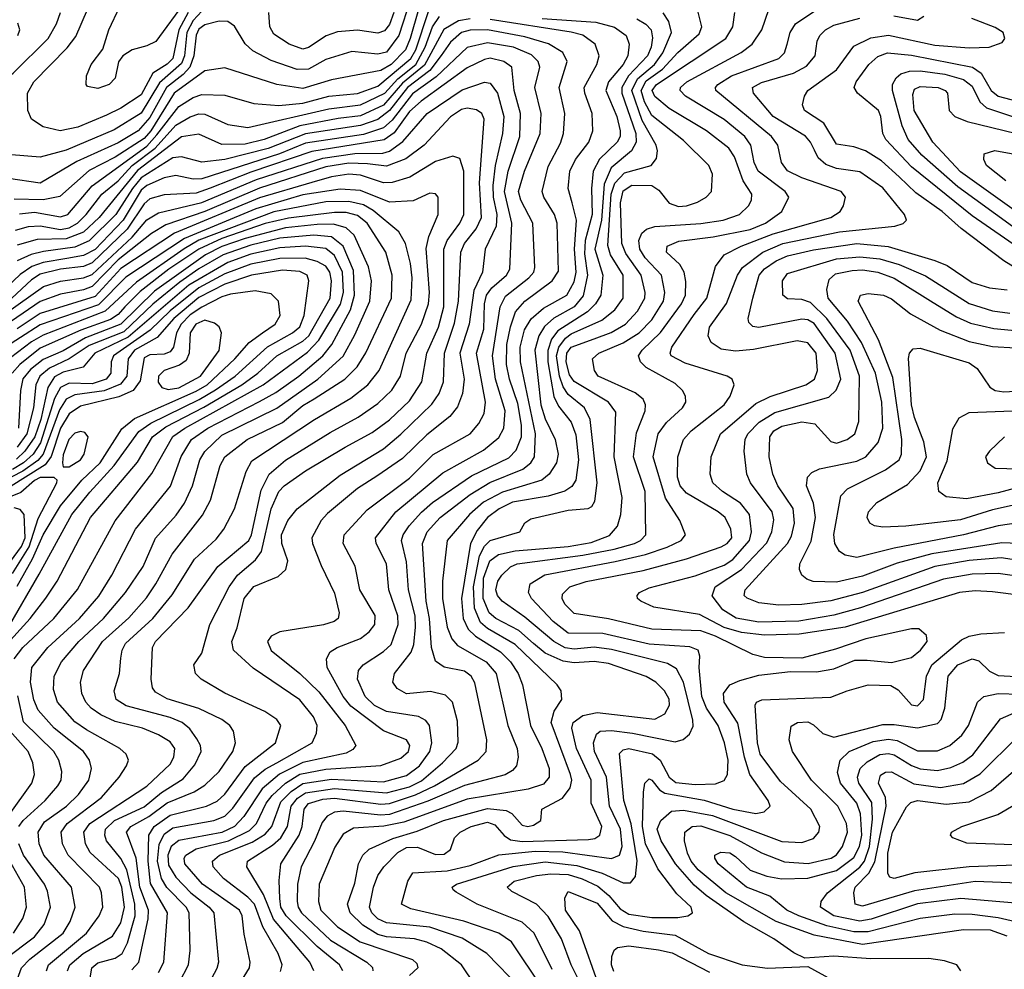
# Model space of a CAD drawing. Extents: x 997028 to 1115134, y 536408 to 618974.
# Tile 283 of 473: x 1021294 to 1024706, y 588470 to 591760. Entities that reach past the tile are written whole.
import ezdxf

# ---------------------------------------------------------------- set-up
doc = ezdxf.new("R2010")
doc.units = 0

msp = doc.modelspace()

# ---------------------------------------------------------------- linework, layer by layer
at = {"layer": '0CON10XD'}
for points in [[(1022648.8, 591831.2), (1022607.7, 591705), (1022565, 591647.2), (1022535, 591640), (1022445, 591650), (1022355, 591621.5), (1022295, 591588.3), (1022255, 591587.3), (1022165, 591618), (1022101.4, 591651.4), (1022075, 591676), (1022037.8, 591737.8), (1022015, 591753.6), (1021985, 591754.8), (1021935, 591741.7), (1021915, 591726.5), (1021905, 591706.4), (1021897.5, 591635), (1021883.2, 591595), (1021860.4, 591569.6), (1021803, 591525), (1021745, 591420.8), (1021705, 591374.4), (1021635, 591333.3), (1021491.8, 591268.2), (1021365, 591193.6), (1021255, 591209.6)], [(1021871.4, 591828.6), (1021765.2, 591684.8), (1021735, 591669), (1021684.2, 591655), (1021651.4, 591635), (1021636.6, 591613.4), (1021625, 591557.5), (1021603.8, 591535), (1021565, 591521.5), (1021528.8, 591528.8), (1021524, 591535), (1021525.8, 591565), (1021541.9, 591605), (1021582.5, 591657.5), (1021603.3, 591725), (1021641.1, 591805)], [(1021925, 591789), (1021895, 591756.8), (1021873.7, 591715), (1021864.8, 591635.2), (1021855, 591608.3), (1021778.8, 591541.2), (1021715, 591435.7), (1021621.9, 591378.1), (1021455, 591308.2), (1021365, 591283.2), (1021265, 591291.6), (1021175, 591286.5), (1021124.7, 591294.7), (1021088.6, 591315), (1021070.6, 591335), (1021060, 591385), (1021065.6, 591415), (1021082.2, 591435), (1021156.2, 591483.8), (1021271.1, 591575), (1021392.4, 591695), (1021421.6, 591745), (1021435.3, 591785)], [(1022675.5, 591795), (1022647.7, 591695), (1022630.5, 591655), (1022581, 591605), (1022545, 591583.6), (1022375, 591551.9), (1022275, 591521), (1022184.9, 591534.9), (1022005, 591592.5), (1021935, 591582.5), (1021829.2, 591505), (1021748, 591375), (1021725, 591348.2), (1021625, 591283.8), (1021535, 591236.9), (1021433.2, 591146.8), (1021375, 591135.3), (1021275, 591138.4)], [(1021279.9, 591030.1), (1021325, 591042.8), (1021365, 591046.1), (1021435, 591033.1), (1021465, 591039.3), (1021493.8, 591055), (1021524.6, 591085), (1021578.2, 591155), (1021635, 591201.2), (1021683.4, 591255), (1021763.8, 591315), (1021835, 591394.9), (1021885, 591423), (1021915, 591434.1), (1021935, 591433), (1022015, 591397), (1022085, 591386), (1022365, 591451.4), (1022475, 591464.9), (1022559.8, 591505), (1022604.8, 591555.2), (1022667, 591605), (1022698.9, 591665), (1022725, 591735.6), (1022748.7, 591771.3)], [(1021293, 591087), (1021345, 591092.5), (1021435, 591076.5), (1021461.2, 591085), (1021545, 591184.2), (1021735, 591322.1), (1021769.4, 591360.6), (1021845, 591459.1), (1021895, 591490.2), (1021925, 591501), (1022005, 591498.1), (1022105, 591469.5), (1022192.3, 591462.3), (1022275, 591470.8), (1022365.3, 591494.7), (1022465, 591504), (1022535, 591529.5), (1022649.7, 591625), (1022666.3, 591655), (1022711.2, 591788.8)], [(1021877.3, 591785), (1021845.4, 591725), (1021824.4, 591625.6), (1021805, 591605.7), (1021754.9, 591575.1), (1021715, 591499.1), (1021645, 591453), (1021595, 591428.5), (1021495, 591387.8), (1021434.4, 591374.4), (1021375, 591388.6), (1021334.8, 591414.8), (1021321.6, 591445), (1021320.8, 591505), (1021343.1, 591545), (1021458, 591662), (1021488.2, 591701.8), (1021528.9, 591795)], [(1022590.9, 591785), (1022575, 591743.7), (1022558.6, 591721.4), (1022535, 591713.2), (1022465, 591723.4), (1022395, 591718.3), (1022356.3, 591703.7), (1022295, 591663.6), (1022275, 591657.7), (1022227.3, 591675), (1022175, 591710), (1022161.2, 591735), (1022157.9, 591785)], [(1022872.2, 588415), (1022824.6, 588485), (1022755, 588540.2), (1022705, 588563.4), (1022661.9, 588575), (1022565, 588582), (1022535, 588590.8), (1022482.6, 588622.6), (1022439.8, 588665), (1022430, 588695), (1022455, 588768), (1022468.6, 588835), (1022483.4, 588865), (1022505.6, 588885.6), (1022587.3, 588922.7), (1022671.9, 588948.1), (1022762.7, 588985), (1022915, 589026.7), (1022980, 589020), (1022999.1, 589009.1), (1023035, 588968.8), (1023055, 588964.8), (1023075, 588969.1), (1023100, 588985), (1023104, 589025), (1023175, 589063.2), (1023201.7, 589098.3), (1023207, 589125), (1023202.8, 589145), (1023136.3, 589325), (1023146.2, 589363.8), (1023172.7, 589405), (1023170.6, 589435), (1023157.1, 589455), (1023010.7, 589595), (1022915, 589650.8), (1022891.3, 589671.3), (1022870.5, 589720.5), (1022866.5, 589795), (1022887.7, 589902.3), (1022905, 589936), (1022925, 589956), (1023026.7, 589985), (1023045, 590016.7), (1023065, 590030), (1023195, 590060), (1023263.8, 590066.2), (1023276.5, 590073.5), (1023287.7, 590092.3), (1023295.2, 590155), (1023270.6, 590375), (1023250.9, 590415), (1023195, 590461.6), (1023177.3, 590487.3), (1023164.4, 590525), (1023154.8, 590595), (1023162.4, 590625), (1023185, 590657), (1023205, 590671.4), (1023311, 590719), (1023356.6, 590755), (1023385.6, 590795), (1023385.8, 590875), (1023341, 590945), (1023332.5, 590977.5), (1023343.8, 591155), (1023356.6, 591193.4), (1023390.3, 591229.7), (1023482.9, 591255), (1023500.9, 591279.1), (1023504.1, 591305), (1023499.3, 591325), (1023451.1, 591411.1), (1023415.9, 591515), (1023434.5, 591555), (1023494, 591605), (1023522.9, 591645), (1023552.7, 591715), (1023543.2, 591753.2), (1023523.5, 591783.5)], [(1023029.8, 588405), (1022913.3, 588525), (1022827.2, 588577.2), (1022715.8, 588615.8), (1022565, 588630.4), (1022535, 588644.9), (1022514.8, 588665), (1022506.4, 588685), (1022519.9, 588755), (1022535.4, 588794.6), (1022555.7, 588825), (1022604.4, 588875), (1022635, 588892.1), (1022672.8, 588892.8), (1022735, 588867.9), (1022765, 588868.8), (1022786.4, 588885), (1022800.9, 588925), (1022820.4, 588945), (1022858.5, 588965), (1022915, 588980.1), (1022940.6, 588970.6), (1022973.5, 588933.5), (1022995, 588918.8), (1023035, 588912.5), (1023265, 588919.2), (1023286.8, 588923.2), (1023304.7, 588935), (1023311.7, 588965), (1023274.8, 589045), (1023274.8, 589125), (1023223.8, 589235), (1023208, 589305), (1023211.9, 589325), (1023245, 589348.9), (1023295, 589360.1), (1023495, 589336.6), (1023530, 589355), (1023545.8, 589385), (1023545, 589405.8), (1023528.7, 589435), (1023498.2, 589465), (1023465, 589484.3), (1023335, 589528.8), (1023285, 589535.7), (1023215, 589531.5), (1023177.5, 589537.5), (1023115, 589564.9), (1023075, 589599), (1023023.4, 589643.4), (1022944.3, 589685), (1022921.1, 589705), (1022899.8, 589755), (1022901.6, 589825), (1022922.7, 589885), (1022953.5, 589906.5), (1023010.6, 589919.4), (1023195, 589934.4), (1023275, 589949.1), (1023337.6, 589972.4), (1023365.2, 590004.8), (1023377.5, 590045), (1023382.2, 590105), (1023353.7, 590245), (1023360.3, 590400.3), (1023334.1, 590435), (1023215, 590506.3), (1023199.5, 590529.5), (1023188.2, 590575), (1023189.7, 590605), (1023204.8, 590625.2), (1023284.5, 590654.5), (1023343.7, 590676.3), (1023392.9, 590705), (1023435, 590749.5), (1023460.2, 590795), (1023461.2, 590815), (1023447.9, 590875), (1023395, 590949.3), (1023380.8, 590985), (1023376.2, 591125), (1023385, 591167.1), (1023415, 591187), (1023485, 591185.4), (1023509.5, 591169.5), (1023545, 591124.2), (1023577.2, 591112.8), (1023605, 591114.8), (1023642.5, 591127.5), (1023672.7, 591145), (1023691.5, 591165), (1023695.4, 591225), (1023682.3, 591255), (1023595, 591340.8), (1023485, 591427.6), (1023458.9, 591475), (1023447.3, 591515), (1023465, 591547.9), (1023521.6, 591588.4), (1023575, 591646.2), (1023649.2, 591710.8), (1023658.2, 591735), (1023642.5, 591795)], [(1023105.6, 588405), (1022998.4, 588565), (1022955, 588595.6), (1022833.5, 588636.5), (1022649.3, 588679.3), (1022617.5, 588695), (1022639.1, 588775), (1022656.3, 588803.7), (1022775, 588811.4), (1022855, 588829.7), (1022953.9, 588866.1), (1023080.9, 588879.1), (1023176.7, 588876.7), (1023345, 588854), (1023372.5, 588865), (1023381.6, 588895), (1023375.8, 588955), (1023337.6, 589035), (1023327.8, 589135), (1023286.2, 589225), (1023282.5, 589255), (1023293.3, 589285), (1023306.2, 589295), (1023345, 589297.7), (1023418.1, 589288.1), (1023565, 589257.7), (1023593.8, 589266.2), (1023615.2, 589284.8), (1023627.8, 589312.2), (1023626.5, 589333.5), (1023594.7, 589464.7), (1023570.3, 589510.3), (1023539, 589529), (1023345, 589577.9), (1023285, 589585.9), (1023215, 589578.7), (1023184.1, 589584.1), (1023145, 589605.5), (1023045, 589690), (1022965.8, 589745), (1022949.5, 589765), (1022944.4, 589785), (1022951.1, 589815), (1022965, 589835.9), (1022995, 589863.9), (1023018.2, 589875), (1023245, 589904.5), (1023354.7, 589925.3), (1023424.7, 589945), (1023445.3, 589955), (1023464.1, 589975), (1023461.3, 590125), (1023420.6, 590245), (1023432, 590328), (1023461.8, 590405), (1023462.5, 590425), (1023454.1, 590445), (1023427.2, 590467.2), (1023299.1, 590525), (1023286.2, 590545), (1023279.6, 590585), (1023300.9, 590605), (1023385, 590640.1), (1023440.4, 590675), (1023485, 590720), (1023524.8, 590785), (1023530.3, 590815), (1023517.9, 590875), (1023461.6, 590935), (1023442.6, 590965), (1023439.5, 590995), (1023450.3, 591019.7), (1023466.3, 591033.7), (1023495, 591043.3), (1023655, 591054), (1023731.4, 591065), (1023788.2, 591085), (1023819.2, 591115), (1023829.6, 591135), (1023831.6, 591155), (1023801.7, 591201.7), (1023771, 591285), (1023751.2, 591315), (1023674.1, 591375), (1023545, 591452.1), (1023495, 591493.2), (1023485.8, 591515), (1023501.1, 591535), (1023741.1, 591695), (1023765.8, 591735), (1023772.9, 591785)], [(1023138.9, 588468.9), (1023077, 588595), (1023035, 588633.5), (1022878.9, 588695), (1022807, 588737), (1022795.7, 588745), (1022793.1, 588755), (1022808.1, 588765), (1023003.6, 588826.4), (1023115, 588842.7), (1023225, 588829.9), (1023312.6, 588802.6), (1023385, 588769), (1023410.7, 588769.3), (1023428.3, 588791.7), (1023433.8, 588846.2), (1023413.5, 588973.5), (1023388.1, 589055), (1023373, 589217), (1023385, 589230.3), (1023405, 589234.8), (1023486.5, 589216.5), (1023513.5, 589195), (1023545.2, 589135), (1023567.6, 589117.6), (1023635, 589109.9), (1023705, 589112.3), (1023735.7, 589124.3), (1023747.1, 589145), (1023749.3, 589195), (1023736.2, 589255), (1023714.3, 589315), (1023673.9, 589375), (1023658.2, 589415), (1023649, 589515), (1023651.5, 589555), (1023645.6, 589575), (1023616.8, 589586.8), (1023475, 589596.7), (1023315, 589632.9), (1023195, 589634.9), (1023143.2, 589675), (1023067.9, 589755), (1023057.1, 589775), (1023063.2, 589805), (1023113.8, 589836.2), (1023357.1, 589882.9), (1023462.9, 589907.1), (1023537.6, 589932.4), (1023586.2, 589955), (1023600.9, 589975), (1023581.5, 590025), (1023532.3, 590102.3), (1023489, 590245), (1023506.6, 590325), (1023535.4, 590364.6), (1023591.5, 590415), (1023602.1, 590435), (1023601.8, 590455), (1023590.5, 590475), (1023565, 590499.2), (1023465.2, 590555.2), (1023445.9, 590575), (1023438.6, 590595), (1023451.4, 590615), (1023514.2, 590675.8), (1023587.4, 590775), (1023601.7, 590805), (1023602.8, 590852.8), (1023596.7, 590885), (1023581.2, 590911.2), (1023536, 590955), (1023537.9, 590975), (1023577.7, 590992.3), (1023697.4, 591007.4), (1023825, 591033.2), (1023878.2, 591055), (1023935.4, 591095), (1023959.6, 591145), (1023946.9, 591165), (1023852.8, 591235), (1023839.6, 591265), (1023827.7, 591325), (1023807.1, 591355), (1023735, 591413.6), (1023601.6, 591495), (1023582.5, 591515), (1023584.1, 591525), (1023605.9, 591545), (1023793.8, 591646.2), (1023832.9, 591675), (1023865.8, 591725), (1023889.7, 591795)], [(1023245.9, 588405), (1023205.2, 588485), (1023171.7, 588575), (1023125, 588652.4), (1023085, 588695.3), (1022999.2, 588739.2), (1022983.6, 588755), (1023007.5, 588775), (1023085, 588794.9), (1023135, 588800.9), (1023195, 588798.6), (1023243.8, 588783.8), (1023297.6, 588757.6), (1023336.1, 588726.1), (1023375, 588679.8), (1023405, 588661.2), (1023485, 588649.6), (1023575, 588649.4), (1023610, 588655), (1023625.6, 588665), (1023620.8, 588685), (1023571.9, 588731.9), (1023505, 588818.1), (1023463.1, 588905), (1023451.9, 588965), (1023456.1, 589083.9), (1023460.5, 589115), (1023475, 589129.6), (1023485, 589125.3), (1023511.1, 589091.1), (1023530.3, 589080.3), (1023665.7, 589055.7), (1023765, 589024.9), (1023845, 589009.5), (1023874.4, 589015.6), (1023895.3, 589034.7), (1023888.4, 589055), (1023824.9, 589144.9), (1023805.6, 589205), (1023782.9, 589322.9), (1023735.2, 589395), (1023733.3, 589425), (1023754.8, 589455.2), (1023789.1, 589470.9), (1023855, 589488.7), (1023965, 589501.5), (1024055, 589500.4), (1024115, 589510.5), (1024188.6, 589541.4), (1024231.3, 589541.3), (1024315, 589532.7), (1024385, 589550.3), (1024415.8, 589575), (1024438.9, 589605), (1024436.7, 589626.7), (1024409.6, 589649.6), (1024385, 589649.3), (1024225.8, 589615), (1024121.5, 589578.5), (1024005, 589547.8), (1023875, 589550.4), (1023835, 589560.8), (1023705, 589624.4), (1023655, 589642.3), (1023485, 589648.3), (1023335, 589684.2), (1023215, 589702.2), (1023183.2, 589735), (1023174.2, 589755), (1023175, 589769.2), (1023200.9, 589795), (1023256.7, 589813.3), (1023455, 589851.7), (1023605, 589891.8), (1023725, 589933.1), (1023746.3, 589945), (1023761.7, 589965), (1023758.1, 589995), (1023738.7, 590035), (1023715.1, 590055.1), (1023605, 590119.8), (1023583.4, 590145), (1023573.2, 590175), (1023574.3, 590245), (1023595, 590305.5), (1023620.7, 590335), (1023735.9, 590425), (1023756, 590455), (1023769.5, 590495), (1023763.1, 590515), (1023745.7, 590525), (1023599.9, 590569.9), (1023552.2, 590595), (1023548.1, 590605), (1023554.3, 590625), (1023631.6, 590738.4), (1023674.8, 590795), (1023705.6, 590904.4), (1023735.5, 590945), (1023794.6, 590975), (1023905, 591017.7), (1024105.5, 591075), (1024137.3, 591095), (1024148.8, 591115), (1024155.4, 591145), (1024140.4, 591165), (1024005, 591211.5), (1023955, 591236.5), (1023934.1, 591265), (1023921.1, 591325), (1023898.9, 591355), (1023706.6, 591515), (1023705.9, 591525), (1023714, 591535), (1023761.3, 591565), (1023924.6, 591625), (1023944.7, 591645), (1023953.8, 591675), (1023964.3, 591715), (1023983.1, 591745), (1024057.1, 591795)], [(1024322.9, 591772.9), (1024405, 591758.4), (1024427.9, 591772.1)], [(1022855, 591762.8), (1022815, 591756), (1022764.2, 591725.8), (1022697.3, 591602.7), (1022620.4, 591539.6), (1022555, 591464.2), (1022475, 591426.7), (1022397.8, 591417.8), (1022265, 591391.6), (1022140.9, 591345), (1022075, 591328.7), (1021995, 591328), (1021915, 591363.7), (1021855, 591353.6), (1021702.3, 591237.7), (1021569.2, 591075), (1021515, 591024.2), (1021455, 591000.1), (1021355, 590998), (1021285, 590978.6)], [(1021287.8, 591705), (1021293.9, 591725), (1021287.5, 591747.5)], [(1023105, 591763.5), (1023291.1, 591751.1), (1023355, 591733.5), (1023395.8, 591705), (1023406.6, 591675), (1023401.3, 591635), (1023384.8, 591605), (1023334.8, 591545), (1023324.8, 591515), (1023363.5, 591425), (1023375.5, 591375), (1023374.4, 591355), (1023364.3, 591335), (1023303.7, 591276.3), (1023281.5, 591235), (1023275.4, 591174.6), (1023277.4, 591085), (1023254.2, 590995), (1023251.7, 590948.3), (1023262.2, 590875), (1023246.9, 590803.1), (1023215, 590765.4), (1023144.6, 590725.4), (1023112.6, 590697.4), (1023092.9, 590665), (1023079.5, 590615), (1023100.4, 590425), (1023115, 590376.6), (1023149.6, 590305), (1023160, 590255), (1023154.8, 590225), (1023128.8, 590185), (1023103.8, 590165), (1022967.3, 590122.7), (1022901.2, 590088.8), (1022852.6, 590045), (1022775.3, 589955), (1022759.4, 589815), (1022758.8, 589755), (1022775.2, 589655), (1022791.6, 589615), (1022811.5, 589591.5), (1022911.1, 589535), (1022944.8, 589495), (1022986, 589315), (1023018.2, 589235), (1023021.4, 589205), (1023015.4, 589175), (1023001.6, 589158.4), (1022975.9, 589144.1), (1022835, 589107.2), (1022708.1, 589051.9), (1022575, 589006.6), (1022543.9, 589003.9), (1022415, 589017.6), (1022385, 589014.8), (1022359.1, 589000.9), (1022342.1, 588977.9), (1022316.2, 588913.8), (1022269.6, 588825), (1022256.8, 588765), (1022255.5, 588705), (1022258.6, 588685), (1022270.3, 588665), (1022370.7, 588570.7), (1022497.3, 588495), (1022516.3, 588476.3), (1022518.2, 588465)], [(1023432.9, 591762.9), (1023464.4, 591744.4), (1023481.9, 591725), (1023487.4, 591697.4), (1023482.7, 591665), (1023469.6, 591635), (1023403.5, 591565), (1023380.3, 591525), (1023381.1, 591505), (1023428.8, 591365), (1023430.7, 591335), (1023414.7, 591305.3), (1023343.2, 591246.8), (1023319.9, 591190.1), (1023310.4, 591065), (1023286.8, 590965), (1023314.8, 590875), (1023307.8, 590805), (1023289.5, 590775), (1023262.2, 590747.8), (1023158.6, 590681.4), (1023137.4, 590652.6), (1023123.8, 590613.8), (1023124, 590575), (1023144.7, 590454.7), (1023161.1, 590421.1), (1023205, 590365.3), (1023221, 590321), (1023230.5, 590235), (1023221, 590165), (1023207.3, 590142.7), (1023183.1, 590126.9), (1023125, 590109.3), (1023002.2, 590087.8), (1022955.7, 590065), (1022915, 590034.8), (1022879.9, 589990.1), (1022855.7, 589945), (1022824.6, 589755), (1022830.6, 589685), (1022848.7, 589648.7), (1022874.1, 589624.1), (1022960.1, 589570.1), (1022994.4, 589535), (1023021.5, 589495), (1023037, 589455), (1023063.7, 589315), (1023103, 589235), (1023128.9, 589165), (1023128.9, 589135), (1023108.7, 589111.3), (1023056.3, 589093.7), (1022845, 589059.5), (1022625, 588979.1), (1022556.3, 588966.3), (1022451.1, 588958.9), (1022415, 588938), (1022386.6, 588893.4), (1022332.3, 588765), (1022329.1, 588705), (1022338.1, 588675), (1022395, 588617.1), (1022473.7, 588565), (1022655, 588504), (1022669.9, 588489.9), (1022673.6, 588475), (1022645, 588448.8)], [(1023208.9, 591125), (1023195.2, 591175), (1023200.8, 591235), (1023219.6, 591275), (1023266.8, 591335), (1023279.8, 591375), (1023277.4, 591435), (1023252, 591505), (1023250.2, 591525), (1023293.8, 591605), (1023302.2, 591635), (1023288.5, 591675), (1023245.7, 591705.7), (1023205, 591716.9), (1022925, 591760.4)], [(1024875, 589750.6), (1024665, 589777.2), (1024605, 589780.7), (1024550.8, 589775), (1024154.5, 589655.5), (1023995, 589630.9), (1023875, 589627.5), (1023795, 589636.8), (1023735, 589654.5), (1023649.6, 589699.6), (1023492, 589725), (1023446.9, 589745), (1023435.6, 589755), (1023434.3, 589765), (1023441.4, 589775), (1023475, 589791.9), (1023635, 589832.8), (1023735, 589870.4), (1023765, 589889.5), (1023822.7, 589955), (1023830.5, 589985), (1023822.8, 590045), (1023791.8, 590085), (1023730, 590125), (1023696, 590155), (1023686.7, 590185), (1023690.3, 590245), (1023723.2, 590325), (1023845, 590429.6), (1023895, 590454.8), (1024018.2, 590495), (1024047.9, 590515), (1024058.7, 590545), (1024054, 590605), (1024025, 590640.2), (1023987.8, 590647.8), (1023837, 590617), (1023775, 590611.4), (1023725, 590618.4), (1023690.9, 590640.9), (1023680.4, 590665), (1023684.3, 590695), (1023743.2, 590776.8), (1023781.3, 590875), (1023799.1, 590900.9), (1023869, 590955), (1023938.5, 590985), (1024135, 591024.9), (1024326.7, 591045), (1024356.1, 591053.9), (1024366.9, 591065), (1024360.9, 591085), (1024285, 591177.1), (1024205, 591233.2), (1024125, 591244.4), (1024087.7, 591257.7), (1024060.7, 591280.7), (1024047.9, 591307.9), (1024035, 591336.1), (1024016.7, 591356.7), (1023904.8, 591425), (1023836.8, 591505), (1023833.9, 591525), (1023865, 591542.1), (1023975.5, 591574.5), (1024021.1, 591598.9), (1024050.8, 591635), (1024057.8, 591685), (1024066.7, 591705), (1024086.9, 591725), (1024115, 591740.6), (1024205, 591764.8)], [(1024768, 590885), (1024704.2, 590924.2), (1024556.6, 591036.6), (1024491, 591095), (1024400.1, 591160.1), (1024341.6, 591215), (1024280.4, 591270.4), (1024225, 591305.2), (1024185, 591319.8), (1024125, 591328.7), (1024081.3, 591401.3), (1024013.3, 591445), (1024006.7, 591465), (1024013.3, 591495), (1024025.5, 591515), (1024125, 591586.7), (1024185, 591668.2), (1024243.1, 591696.9), (1024305, 591706.1), (1024465, 591671.1), (1024585, 591662.7), (1024653.3, 591665), (1024699.3, 591680.7), (1024707.8, 591695), (1024701.8, 591715), (1024675, 591732.4), (1024594, 591764)], [(1022313.1, 588465), (1022298.9, 588495), (1022173.6, 588643.6), (1022138.7, 588728.7), (1022080.9, 588825), (1022084, 588845), (1022170.1, 588899.9), (1022198.9, 588925), (1022221.8, 588965), (1022235.3, 589035), (1022257.1, 589062.9), (1022285, 589081), (1022385, 589095.9), (1022565, 589080.7), (1022645, 589102.2), (1022686.9, 589123.1), (1022759.8, 589185), (1022806.8, 589235), (1022813.3, 589256.7), (1022810.8, 589329.2), (1022794.1, 589395), (1022770.1, 589420.1), (1022717.1, 589432.9), (1022634.7, 589424.7), (1022602.3, 589442.3), (1022586.7, 589465), (1022592.5, 589495), (1022650.9, 589569.1), (1022659.4, 589595), (1022665.4, 589655), (1022664.1, 589695), (1022641.4, 589785), (1022635, 589882), (1022616.8, 589955), (1022622.7, 589975), (1022644.2, 590005.8), (1022686.1, 590053.9), (1022725, 590086.9), (1022860.3, 590179.7), (1022988.6, 590241.4), (1023015, 590268), (1023033.2, 590315), (1023032.6, 590355), (1023020.6, 590430.6), (1022991.1, 590515), (1022981.5, 590565), (1022982.5, 590635), (1022994.4, 590695.6), (1023012.6, 590747.4), (1023044.3, 590785), (1023139.3, 590855), (1023161.8, 590888.2), (1023156.8, 591055), (1023147.2, 591085), (1023110.2, 591145), (1023104.8, 591165), (1023125, 591251.1), (1023168.2, 591331.8), (1023179, 591365), (1023182.7, 591435), (1023163, 591525), (1023191.4, 591615), (1023176.1, 591646.1), (1023126.3, 591676.3), (1023045, 591700.9), (1022915, 591725.1), (1022855, 591723.8), (1022824.9, 591715.1), (1022787.5, 591682.5), (1022754.4, 591635.6), (1022715.8, 591584.2), (1022637.6, 591525), (1022575, 591444.7), (1022535, 591414.1), (1022475, 591393.1), (1022285, 591364.6), (1022155, 591313.5), (1022005, 591276), (1021925, 591266.1), (1021855, 591285.2), (1021825, 591281), (1021715, 591211.8), (1021684.6, 591175), (1021627.6, 591085), (1021535, 590993.3), (1021485, 590972.1), (1021376.5, 590956.5), (1021333.6, 590946.4), (1021285.6, 590924.4)], [(1022197.7, 588462.3), (1022203.8, 588485), (1022189.8, 588525), (1022137, 588617), (1022107.9, 588695), (1022085, 588719.9), (1022000.7, 588785), (1021964.7, 588825), (1021962.4, 588845), (1021986.7, 588865), (1022099.3, 588910.7), (1022145, 588938.1), (1022168, 588965), (1022199.4, 589050.6), (1022234.2, 589085.8), (1022275, 589113.6), (1022375, 589129.1), (1022555, 589119.9), (1022635, 589141.7), (1022679.2, 589175), (1022714.8, 589225), (1022722.5, 589255), (1022713.8, 589315), (1022701.7, 589331.7), (1022675.9, 589345.9), (1022565, 589363.1), (1022523.3, 589383.3), (1022490.9, 589415), (1022464.8, 589475), (1022468.2, 589505), (1022484, 589525), (1022555, 589570.4), (1022581.3, 589595), (1022605.9, 589665), (1022604.5, 589695), (1022573.3, 589785), (1022565.2, 589875), (1022528.9, 589945), (1022527.4, 589965), (1022597.3, 590055), (1022759.9, 590190.1), (1022901.1, 590268.9), (1022955, 590311.9), (1022972.2, 590345), (1022976.3, 590405), (1022943.2, 590515), (1022932.5, 590595), (1022959.1, 590765), (1022977.8, 590802.2), (1023058.9, 590865), (1023075.2, 590885), (1023079, 590901), (1023072.6, 591055), (1023030.8, 591135), (1023022.8, 591165), (1023043.2, 591235), (1023097.7, 591365), (1023100.7, 591435), (1023078.8, 591525), (1023096.1, 591595), (1023090.5, 591615), (1023067.9, 591637.9), (1023005, 591664.4), (1022915, 591680.1), (1022845, 591663.4), (1022737.8, 591562.2), (1022655, 591502.5), (1022585, 591411.7), (1022555, 591384.7), (1022485, 591362), (1022285, 591331.5), (1022194.7, 591295.3), (1021925, 591208.1), (1021895, 591207), (1021835, 591220.3), (1021795, 591212.3), (1021735, 591185.1), (1021715, 591169.5), (1021652.8, 591065), (1021555, 590964.1), (1021515, 590942.8), (1021457.7, 590932.3), (1021375, 590919.1), (1021335.5, 590904.5), (1021295, 590876.5), (1021227.7, 590812.3)], [(1024818.7, 590925), (1024595, 591080.3), (1024385, 591250), (1024295.2, 591345), (1024285.7, 591365), (1024278.4, 591425), (1024270.5, 591445), (1024197.3, 591505), (1024186.2, 591525), (1024193.3, 591545), (1024236.5, 591605), (1024267.8, 591632.2), (1024302, 591645), (1024385, 591637.1), (1024595.6, 591595.6), (1024626.6, 591575), (1024660.8, 591515), (1024685, 591495.2), (1024811.5, 591461.5)], [(1022053.2, 588415), (1022090, 588475), (1022093.1, 588495), (1022071.5, 588591.5), (1022065.2, 588655), (1022056.1, 588675), (1021927.5, 588765), (1021866.4, 588835), (1021864.4, 588855), (1021869.8, 588865), (1021905, 588887.1), (1022017.7, 588915), (1022089.8, 588950.2), (1022114.8, 588975), (1022148.3, 589045), (1022168.4, 589071.6), (1022215.1, 589114.9), (1022265, 589145.6), (1022355, 589162.9), (1022545, 589176.2), (1022615, 589201.8), (1022641.9, 589225), (1022646.2, 589245), (1022634.8, 589264.8), (1022555, 589295.7), (1022441.1, 589381.1), (1022415.2, 589415), (1022359.2, 589515), (1022356.9, 589545), (1022370, 589570), (1022394.2, 589585), (1022475, 589615.8), (1022505, 589639.3), (1022524.2, 589665), (1022525.9, 589695.9), (1022472.4, 589785), (1022456.2, 589866.2), (1022415.3, 589945), (1022418.4, 589975), (1022497.8, 590062.2), (1022645, 590171), (1022726.9, 590253.1), (1022854.7, 590325), (1022885, 590360.4), (1022903.7, 590395), (1022908, 590435), (1022877.3, 590605), (1022902.5, 590687.5), (1022905.1, 590775), (1022911.8, 590805), (1022929.7, 590830.3), (1022981.4, 590875), (1022992.9, 590895), (1022999.4, 591055), (1022974.1, 591164.1), (1022986.4, 591235), (1023027.5, 591355), (1023030, 591435), (1023007.1, 591515), (1022999.1, 591595), (1022971.5, 591615), (1022925, 591626.1), (1022905, 591622.4), (1022845, 591593.5), (1022685, 591477.2), (1022645, 591441.5), (1022591.8, 591368.2), (1022556.7, 591343.3), (1022306.8, 591303.2), (1022095, 591232.1), (1021954.4, 591175.6), (1021905, 591158.4), (1021795, 591153.1), (1021745, 591138.9), (1021725, 591122.1), (1021666.1, 591033.9), (1021545, 590916.9), (1021515, 590904.7), (1021434.9, 590895.1), (1021365, 590878), (1021335, 590858.7), (1021267.2, 590795)], [(1024865, 590948.4), (1024545, 591180.7), (1024420.7, 591290.7), (1024372.7, 591345), (1024351.7, 591391.7), (1024318.8, 591515), (1024319.3, 591535), (1024331.7, 591558.3), (1024347.9, 591572.1), (1024378.1, 591581.9), (1024415, 591582.9), (1024500.6, 591570.6), (1024565, 591553.2), (1024595, 591529.4), (1024622, 591475), (1024645, 591454.1), (1024825, 591394)], [(1021245, 590742), (1021376.7, 590835), (1021435.7, 590854.3), (1021515, 590865.1), (1021545, 590876.7), (1021683.5, 591006.5), (1021735, 591066.1), (1021775, 591090.9), (1021925, 591126.5), (1022114.1, 591205.9), (1022345, 591280.2), (1022455, 591295.7), (1022552.3, 591297.7), (1022575, 591304.6), (1022621.8, 591338.2), (1022706.1, 591435), (1022827.4, 591517.4), (1022905, 591543.5), (1022925, 591540.2), (1022949.4, 591505), (1022972.1, 591425), (1022966.7, 591365), (1022941.5, 591255), (1022933.8, 591185), (1022934.7, 591145), (1022947.7, 591085), (1022945.4, 591045), (1022907, 590965), (1022897.6, 590885), (1022868.3, 590821.7), (1022851.7, 590705), (1022819.5, 590605), (1022834.2, 590515), (1022829, 590465), (1022811.4, 590418.6), (1022785.2, 590384.8), (1022705, 590321.9), (1022620.7, 590239.3), (1022531.1, 590178.9), (1022465, 590135.7), (1022360.5, 590049.5), (1022339.2, 590025), (1022306.3, 589965), (1022308.2, 589945), (1022338.7, 589868.7), (1022385, 589772.5), (1022401.1, 589705), (1022397.3, 589685), (1022384.3, 589675), (1022346.4, 589663.6), (1022195, 589638.9), (1022165.6, 589624.4), (1022152.2, 589605), (1022165, 589574.7), (1022265, 589494.3), (1022330.8, 589430.8), (1022421.4, 589315), (1022458.5, 589245), (1022448.5, 589231.5), (1022425, 589219), (1022275, 589186.5), (1022194.4, 589145.6), (1022134.8, 589095.2), (1022070.3, 588999.7), (1022037.8, 588965), (1021995, 588944.2), (1021845, 588916.2), (1021819, 588895), (1021807.2, 588865), (1021810.1, 588830.1), (1021835, 588789), (1021887.2, 588735), (1021951, 588685), (1021966.2, 588665), (1021982.4, 588495), (1021977.2, 588472.8), (1021949, 588421)], [(1024845, 591024.3), (1024555, 591232.3), (1024458.5, 591335), (1024393.4, 591445), (1024388.8, 591501.2), (1024395, 591518.7), (1024415, 591528.1), (1024477.5, 591525), (1024500.9, 591515), (1024509.2, 591505), (1024515.4, 591445), (1024534.8, 591424.8), (1024577.5, 591407.5), (1024748.2, 591365)], [(1021848.2, 588425), (1021879.1, 588485), (1021884.3, 588535), (1021880.7, 588665), (1021870.4, 588685), (1021803.8, 588753.8), (1021785.3, 588785), (1021771.6, 588845), (1021777.8, 588902.2), (1021795, 588937.7), (1021825, 588960.1), (1021966.9, 588985), (1022005, 589000.6), (1022032.3, 589027.7), (1022107.3, 589132.7), (1022145, 589163.5), (1022185, 589185.6), (1022307.1, 589255), (1022322.3, 589287.7), (1022325.3, 589315), (1022311.6, 589345), (1022265, 589403.6), (1022103.4, 589513.4), (1022035.2, 589575.2), (1022029.4, 589605), (1022047.5, 589652.5), (1022071.6, 589755), (1022105, 589796.2), (1022189.6, 589830.4), (1022216.8, 589855), (1022223.5, 589885), (1022202, 589945), (1022201.5, 589975), (1022223.5, 590025), (1022255.2, 590064.8), (1022405, 590181.6), (1022555, 590273.6), (1022615, 590323.9), (1022722.2, 590427.8), (1022747.7, 590465), (1022762.9, 590505), (1022765.7, 590605), (1022801.3, 590708.7), (1022815.1, 590785), (1022823.3, 590955), (1022835.3, 590984.7), (1022875.5, 591035), (1022894.2, 591075), (1022887.6, 591195), (1022903.3, 591415), (1022895.4, 591435), (1022877.1, 591447.1), (1022845, 591453.9), (1022825, 591448.7), (1022786.6, 591423.4), (1022695.2, 591325), (1022631.7, 591278.3), (1022565, 591252.1), (1022499.2, 591260.8), (1022435, 591262.8), (1022355, 591249.9), (1022125, 591176.4), (1021935, 591095.4), (1021800.6, 591049.4), (1021750.5, 591019.5), (1021635, 590928.1), (1021545, 590835.3), (1021515, 590823.6), (1021435, 590808.8), (1021365, 590783.2), (1021265, 590715.8)], [(1021775, 588458.4), (1021793.9, 588495), (1021806.7, 588665), (1021746.7, 588766.7), (1021738.8, 588845), (1021741.4, 588935), (1021760, 588965), (1021815, 589004.4), (1021941.2, 589035), (1021978.1, 589051.9), (1022005, 589076.2), (1022075, 589172.9), (1022180, 589255), (1022198.5, 589315), (1022185.5, 589335), (1022143.6, 589363.6), (1022005, 589427.1), (1021923.3, 589475), (1021903.3, 589495), (1021897.8, 589525), (1021925, 589565.6), (1021952.9, 589665), (1022019.4, 589795), (1022048.3, 589835), (1022111.5, 589888.5), (1022132.3, 589917.7), (1022165.3, 590064.7), (1022191.6, 590125), (1022210.3, 590145), (1022285, 590197.1), (1022421.4, 590278.6), (1022515, 590329.2), (1022575, 590373.5), (1022645, 590438.9), (1022687.5, 590505), (1022705.2, 590605), (1022745, 590694.6), (1022764.4, 590765), (1022763.3, 590965), (1022775.2, 590995), (1022819, 591055), (1022833, 591085), (1022833.2, 591235), (1022819.2, 591279.2), (1022795, 591287.5), (1022735, 591268), (1022645.9, 591214.1), (1022585, 591196.1), (1022555, 591194.8), (1022475, 591221.7), (1022435, 591224.6), (1022375, 591215.8), (1022306.1, 591196.1), (1022125, 591143.2), (1021830.2, 591019.8), (1021645, 590898.2), (1021555, 590800.8), (1021365, 590742.5), (1021285, 590689.3)], [(1024711.4, 591201.4), (1024644.5, 591255), (1024635.6, 591275), (1024636.2, 591295), (1024673.8, 591306.2), (1024755, 591291.1)], [(1021682.3, 588467.7), (1021707.3, 588495), (1021739, 588645), (1021740.1, 588675), (1021710.7, 588755), (1021697.1, 588855), (1021664.3, 588945), (1021679.5, 588965), (1021741.3, 588998.7), (1021805, 589046.1), (1021898.9, 589085), (1021935, 589108), (1021985, 589155.3), (1022032.9, 589225), (1022041.8, 589255), (1022034.6, 589295), (1022022.1, 589315), (1021994.5, 589335), (1021915, 589373.2), (1021805, 589407.3), (1021765, 589429.5), (1021753.8, 589445), (1021749.1, 589475), (1021754.3, 589585), (1021764.8, 589605), (1021877.5, 589722.5), (1021980.5, 589865), (1022088.1, 589955), (1022097.3, 589975), (1022130.5, 590129.5), (1022158.8, 590185), (1022215, 590234), (1022370.3, 590329.7), (1022466.9, 590383.1), (1022535, 590429.8), (1022583.3, 590476.7), (1022613.5, 590525), (1022633.8, 590605), (1022685.9, 590705), (1022710.7, 590775), (1022714, 590815), (1022702.8, 590967.2), (1022711.3, 591008.7), (1022744, 591085), (1022744.4, 591145), (1022735, 591156.4), (1022715, 591158.5), (1022657.4, 591132.6), (1022575, 591127.7), (1022475, 591168.1), (1022405, 591172.8), (1022275, 591153.6), (1022111.9, 591105), (1021865, 591001.8), (1021661.8, 590868.2), (1021567.5, 590772.5), (1021365, 590702.5), (1021228.5, 590615)], [(1021532, 588405), (1021543.8, 588475), (1021565, 588491.9), (1021625, 588508.7), (1021648.5, 588525), (1021668.1, 588561.9), (1021693.9, 588655), (1021692.6, 588695), (1021665, 588814.2), (1021645, 588853.5), (1021594.4, 588915), (1021588.6, 588935), (1021591.5, 588955), (1021622.5, 588985), (1021725, 589033), (1021785, 589082.2), (1021859.9, 589130.1), (1021901.3, 589178.7), (1021922.3, 589225), (1021920.5, 589245), (1021908.2, 589268.2), (1021883, 589303), (1021856.6, 589325), (1021815, 589342.5), (1021662.7, 589382.7), (1021628.4, 589405), (1021621.6, 589435), (1021639.7, 589495), (1021645, 589547.5), (1021649, 589575), (1021660.9, 589599.1), (1021755.6, 589685), (1021822.6, 589767.4), (1021899.5, 589890.5), (1021975, 589960.6), (1022001.8, 589995), (1022038.9, 590065), (1022078.8, 590195), (1022098.9, 590231.1), (1022315.1, 590374.9), (1022441.1, 590448.9), (1022501, 590495), (1022540.2, 590545), (1022651.2, 590788.8), (1022653.9, 590865), (1022648.3, 590915), (1022630.6, 590985), (1022608.4, 591025), (1022518.5, 591098.5), (1022485, 591118.7), (1022435, 591129.7), (1022355, 591128.5), (1022175, 591094.4), (1021915, 590995.5), (1021863.8, 590966.2), (1021699, 590851), (1021590.1, 590749.9), (1021375, 590666.9), (1021335, 590644.3), (1021261.5, 590588.5)], [(1022413.9, 588465), (1022402, 588485), (1022325, 588548.4), (1022217.3, 588655), (1022199.5, 588685), (1022195.4, 588715.4), (1022193, 588777), (1022199, 588835), (1022262.6, 588935), (1022272.5, 588965), (1022279.8, 589025), (1022295, 589044.1), (1022345, 589059.8), (1022385, 589063.2), (1022545, 589041.6), (1022575, 589044.5), (1022665.9, 589074.1), (1022731.9, 589105), (1022882.5, 589195), (1022910, 589225), (1022912.7, 589265), (1022871.8, 589461.8), (1022858.1, 589485), (1022835, 589503.2), (1022765, 589517.1), (1022735, 589537.8), (1022720.7, 589585), (1022714.1, 589685), (1022703.1, 589745), (1022689.7, 589945), (1022705.6, 589985), (1022751.4, 590035), (1022855.2, 590115), (1022923.8, 590156.2), (1023037.1, 590202.9), (1023065.3, 590224.7), (1023077.7, 590245), (1023081.1, 590325), (1023029.2, 590575), (1023028.2, 590625), (1023043.1, 590685), (1023066.1, 590723.9), (1023109.8, 590760.2), (1023190, 590805), (1023215, 590851.1), (1023222, 590885), (1023216.7, 590965), (1023223.8, 591065), (1023208.9, 591125)], [(1021459.1, 588465), (1021467.4, 588485), (1021513.5, 588525), (1021615.7, 588585), (1021645, 588630.3), (1021657.5, 588685), (1021647.9, 588755), (1021636.1, 588785), (1021538.7, 588875), (1021522, 588905), (1021516.7, 588945), (1021536.7, 588975), (1021735, 589104.1), (1021815, 589181.1), (1021828.2, 589205), (1021831.6, 589235), (1021815, 589258.1), (1021775, 589282), (1021719.4, 589305), (1021625, 589328.5), (1021575, 589351.9), (1021541.9, 589375), (1021522.6, 589395), (1021508.8, 589425), (1021505.2, 589465), (1021515.3, 589505), (1021581.1, 589605), (1021672.4, 589687.6), (1021733, 589757), (1021766.3, 589805), (1021822.1, 589907.9), (1021926.9, 590043.1), (1021955.2, 590095), (1021989, 590215), (1022004.3, 590245), (1022082.8, 590305), (1022205, 590364.5), (1022275, 590423.5), (1022314.1, 590445.9), (1022420.8, 590515), (1022463.4, 590556.6), (1022493.9, 590606.1), (1022582.3, 590795), (1022584.5, 590875), (1022563.2, 590955), (1022498.7, 591055), (1022465, 591082), (1022425, 591091.4), (1022385, 591092.4), (1022225, 591072.7), (1022145, 591053.6), (1021995, 591001.6), (1021915, 590964.4), (1021811, 590895), (1021711.6, 590818.4), (1021658.6, 590765), (1021635, 590738.9), (1021608.5, 590721.5), (1021506.1, 590683.9), (1021365, 590621.5), (1021294.1, 590565), (1021268, 590535)], [(1021386.3, 588465), (1021393.3, 588485), (1021525.2, 588595), (1021569.2, 588655), (1021582.4, 588685), (1021577.8, 588735), (1021570.3, 588755), (1021461.9, 588865), (1021441.9, 588905), (1021437.2, 588945), (1021458, 588975), (1021577, 589065), (1021638.4, 589135), (1021664.5, 589175), (1021670.6, 589195), (1021663.1, 589215), (1021641.5, 589235), (1021525, 589299.3), (1021485, 589327.7), (1021424.8, 589395), (1021411.2, 589438.8), (1021413.8, 589485), (1021438.4, 589535), (1021498.5, 589605), (1021584, 589685), (1021660.4, 589775), (1021721.5, 589865), (1021765, 589963.9), (1021836.4, 590043.6), (1021865, 590084.7), (1021892.7, 590145), (1021917.8, 590235), (1021936, 590264), (1021995, 590320.3), (1022185, 590413.4), (1022327.6, 590515), (1022415.5, 590594.5), (1022455, 590667.7), (1022507, 590785), (1022512.7, 590855), (1022503.3, 590903.3), (1022452.8, 591012.8), (1022425, 591038.8), (1022381.1, 591051.1), (1022325, 591050.8), (1022215, 591038.4), (1022075, 591002), (1021995, 590973.8), (1021938.1, 590945), (1021761.2, 590818.8), (1021645, 590704.6), (1021522, 590658), (1021445, 590613.1), (1021375, 590582.7), (1021331.6, 590548.4), (1021304.8, 590515.2), (1021296.7, 590475), (1021289.3, 590345)], [(1021271.1, 588395), (1021299.8, 588475), (1021328.9, 588505), (1021444.3, 588595), (1021469.2, 588635), (1021486.5, 588685), (1021473.9, 588755), (1021378.1, 588865), (1021361.5, 588905), (1021357.5, 588945), (1021379.7, 588980.3), (1021456.6, 589035), (1021497.4, 589075), (1021533.8, 589125), (1021542.3, 589165), (1021536.4, 589195), (1021515.3, 589225), (1021413.9, 589305), (1021357.8, 589367.8), (1021343, 589403), (1021331.4, 589465), (1021336.3, 589515), (1021391.3, 589585), (1021501.3, 589685), (1021567.9, 589762.1), (1021612.7, 589835), (1021695, 589995.3), (1021816.2, 590143.8), (1021854, 590246), (1021889.8, 590305), (1021946, 590345), (1022125, 590437.4), (1022181.4, 590468.6), (1022261.5, 590525), (1022344.6, 590595.4), (1022375.2, 590635), (1022440.5, 590755), (1022454.7, 590805), (1022451.2, 590891.2), (1022415.1, 590975.1), (1022375, 591007.4), (1022312.9, 591012.9), (1022195, 591003), (1022095, 590978.9), (1021999.1, 590945), (1021915, 590897.1), (1021849.1, 590850.9), (1021755.7, 590774.3), (1021655, 590678.3), (1021535, 590631.5), (1021464.9, 590585.1), (1021397.5, 590552.5), (1021363.2, 590525), (1021350, 590495), (1021342.2, 590415), (1021318.4, 590325), (1021285, 590278.5)], [(1024865.6, 589815.6), (1024685, 589840.7), (1024595, 589838.7), (1024495, 589821.4), (1024207.6, 589722.4), (1024115, 589697.1), (1023993.7, 589676.3), (1023855, 589672.5), (1023776.4, 589686.4), (1023730.4, 589715), (1023693.5, 589763.5), (1023704.3, 589795), (1023794.9, 589855.1), (1023882.8, 589947.2), (1023900.7, 589985), (1023907.2, 590027.2), (1023901.7, 590055), (1023826.9, 590155), (1023814.1, 590185), (1023804.8, 590265), (1023808.4, 590305), (1023817, 590325), (1023856.6, 590365), (1023911.2, 590398.8), (1024097.9, 590452.1), (1024123.6, 590476.4), (1024139.3, 590515), (1024120, 590605), (1024047.3, 590707.3), (1024025, 590720.2), (1024005, 590722.6), (1023855, 590693.7), (1023835, 590696.4), (1023820.9, 590710.9), (1023818.2, 590725), (1023835.3, 590795.3), (1023856.3, 590875), (1023875, 590896.8), (1023915.1, 590924.9), (1023955, 590941.6), (1024045, 590962.4), (1024195, 590984.7), (1024303.8, 590973.8), (1024465.4, 590925.4), (1024507.9, 590907.9), (1024595, 590849), (1024655, 590830.7), (1024716, 590824)], [(1021274.8, 589545), (1021304.4, 589585), (1021412.6, 589685), (1021494.3, 589785.7), (1021625, 590023.8), (1021752.2, 590187.8), (1021824.6, 590315.4), (1021866.3, 590345), (1022138, 590495), (1022291.7, 590608.3), (1022330.3, 590649.7), (1022405.8, 590774.2), (1022415.8, 590815), (1022412.9, 590885), (1022385, 590942.9), (1022355, 590967.4), (1022285, 590975.5), (1022195, 590968.9), (1022095, 590947.2), (1022015, 590918.6), (1021880.2, 590839.8), (1021670.2, 590659.8), (1021554.8, 590605), (1021513.7, 590556.3), (1021445, 590539), (1021415, 590522.4), (1021392, 590485), (1021367.4, 590375), (1021346.9, 590315), (1021311.8, 590265), (1021282.5, 590237.5)], [(1021239, 589585), (1021330.5, 589685), (1021384.4, 589755.6), (1021423.5, 589815), (1021539, 590035), (1021702.7, 590227.3), (1021754.1, 590315), (1021800.8, 590349.2), (1021932.5, 590417.5), (1022064.1, 590495), (1022119.1, 590535), (1022185.2, 590595), (1022275, 590646.3), (1022295.6, 590665), (1022370.3, 590795), (1022375.1, 590855), (1022369.3, 590885), (1022355, 590905.5), (1022325, 590922.6), (1022283.6, 590933.6), (1022195, 590932), (1022095, 590913.2), (1022005, 590879.6), (1021915, 590831), (1021815, 590751.1), (1021745.9, 590684.1), (1021618.6, 590595), (1021610.7, 590575), (1021609.3, 590535), (1021594, 590515), (1021545, 590497.8), (1021465, 590500.7), (1021435, 590485.5), (1021415, 590447.5), (1021366.1, 590293.9), (1021340.8, 590255), (1021307.7, 590225), (1021268.7, 590201.3)], [(1024855, 589871.4), (1024695, 589895.1), (1024585, 589886.7), (1024464.9, 589865.1), (1024215, 589775.7), (1024105, 589745.9), (1024005, 589733.4), (1023925, 589731.7), (1023855, 589740), (1023815.3, 589755.3), (1023804.5, 589765), (1023807.7, 589785), (1023955.3, 589944.7), (1023969, 589971), (1023979, 590015), (1023975, 590066.2), (1023921.7, 590145), (1023904, 590185), (1023891.3, 590245), (1023894, 590315), (1023908, 590335), (1023935, 590352), (1024005, 590366.7), (1024049.3, 590359.3), (1024082.7, 590322.7), (1024105, 590298.1), (1024125, 590292.2), (1024161.8, 590305), (1024188.7, 590325), (1024202.2, 590367.8), (1024204.8, 590525), (1024171.9, 590615), (1024091.6, 590725), (1024035, 590779.8), (1024005, 590790.7), (1023955, 590792.8), (1023938.5, 590805), (1023937.7, 590855), (1023955, 590880), (1024125, 590931.9), (1024205, 590938.8), (1024275, 590931.2), (1024342.1, 590912.1), (1024432.8, 590872.8), (1024585, 590776.9), (1024665, 590751.4), (1024725, 590742.8)], [(1021258.5, 589661.5), (1021361.1, 589838.9), (1021474.5, 590045), (1021536.7, 590123.3), (1021621.9, 590215), (1021706.4, 590333.6), (1021748.5, 590361.5), (1021916.3, 590443.7), (1021972.5, 590477.5), (1022040.2, 590525), (1022153.1, 590626.9), (1022239.6, 590675), (1022265, 590696.3), (1022279.8, 590735), (1022296.3, 590855), (1022290.7, 590875), (1022265, 590887), (1022205, 590891.7), (1022097.1, 590875), (1022005, 590843.8), (1021915, 590797.2), (1021828.3, 590725), (1021770.7, 590659.3), (1021691.9, 590615), (1021669.5, 590585), (1021665.4, 590524.6), (1021643.3, 590496.7), (1021586.2, 590473.8), (1021485, 590460.1), (1021455, 590445.4), (1021431.4, 590408.6), (1021375.2, 590255), (1021357, 590233), (1021305, 590195.2), (1021225, 590155.8)], [(1024785, 589943.5), (1024697.1, 589947.1), (1024455, 589909.4), (1024335, 589876.8), (1024215, 589832.4), (1024125, 589811.5), (1024043.8, 589813.8), (1024021.5, 589821.5), (1024005, 589835.8), (1023996.4, 589855), (1023997.5, 589875), (1024036.9, 589953.1), (1024051.4, 590035), (1024044.8, 590084.8), (1024020.3, 590145), (1024023.8, 590175), (1024039.1, 590190.9), (1024066.3, 590203.7), (1024195, 590230.2), (1024226.8, 590245), (1024269.3, 590295), (1024284.8, 590345), (1024281.6, 590435), (1024259.6, 590535), (1024211.4, 590641.4), (1024162.9, 590715), (1024096.2, 590795), (1024091.7, 590825), (1024099.8, 590860.2), (1024121.1, 590878.9), (1024178.7, 590891.3), (1024215, 590893.1), (1024268.1, 590885), (1024325, 590864.8), (1024460.1, 590780.1), (1024540.4, 590730.4), (1024589, 590709), (1024670.3, 590690.3), (1024755, 590682)], [(1021285, 589797.5), (1021338.1, 589891.9), (1021375, 589975.2), (1021435, 590075.2), (1021509.4, 590165), (1021573.1, 590225), (1021647.6, 590342.4), (1021692, 590378), (1021905, 590472.6), (1021943.5, 590495), (1022039.8, 590585), (1022088.8, 590641.2), (1022135, 590675.2), (1022179.7, 590705), (1022196.8, 590735), (1022191.3, 590785), (1022165, 590809.7), (1022110.3, 590820.3), (1022025, 590809.4), (1021995, 590800.1), (1021925, 590763.8), (1021885, 590736.9), (1021853.6, 590705), (1021837.2, 590675), (1021826.7, 590625), (1021815, 590608.8), (1021795, 590600.7), (1021745, 590599.2), (1021725, 590588.8), (1021710.9, 590509.1), (1021687.4, 590475), (1021637.2, 590452.8), (1021505, 590420.5), (1021465, 590393.8), (1021435, 590345.2), (1021403.2, 590246.8), (1021382.4, 590217.6), (1021255, 590137.7)], [(1024217.9, 590162.1), (1024295, 590199.8), (1024342.2, 590235), (1024350.5, 590255), (1024350.7, 590305), (1024319.8, 590519.8), (1024270.2, 590650.2), (1024199.6, 590785), (1024207.5, 590805), (1024235, 590811.2), (1024288.1, 590805), (1024315, 590792.4), (1024380.9, 590740.9), (1024483.8, 590683.8), (1024585, 590645.2), (1024665, 590627.9), (1024745, 590623.4)], [(1021808.4, 590478.4), (1021845, 590484.2), (1021920.4, 590525), (1021985, 590613.6), (1021993.3, 590675), (1021985.2, 590695.2), (1021969, 590709), (1021935, 590718.5), (1021903.9, 590705), (1021884.6, 590675), (1021880.7, 590605), (1021870.8, 590579.2), (1021847.4, 590562.6), (1021795, 590544.2), (1021775.5, 590525), (1021773.8, 590503.8), (1021786.8, 590485), (1021808.4, 590478.4)], [(1024765, 590084.2), (1024665, 590062.1), (1024555, 590027.1), (1024365, 590004.8), (1024285, 590001.2), (1024256, 590006), (1024240.6, 590015), (1024230.9, 590035), (1024235.4, 590055), (1024265, 590086.7), (1024370.3, 590149.7), (1024415, 590196.9), (1024436.5, 590245), (1024427.2, 590297.2), (1024395, 590381.5), (1024384.9, 590425), (1024374.3, 590585.7), (1024378, 590605), (1024390.7, 590619.3), (1024415, 590622.4), (1024585, 590570.9), (1024611.9, 590551.9), (1024656.4, 590486.4), (1024675.1, 590475.1), (1024705, 590470.5), (1024765, 590474.1)], [(1024775, 590144.3), (1024685, 590120.3), (1024575, 590100.4), (1024505, 590106.8), (1024479.1, 590125), (1024475.3, 590155), (1024508.2, 590231.8), (1024528.1, 590341.9), (1024549.5, 590380.5), (1024585, 590399.1), (1024735, 590404.5)], [(1021465, 590210.3), (1021504.1, 590235), (1021517.5, 590255), (1021531.1, 590315), (1021519.6, 590329.6), (1021505, 590332.9), (1021485, 590327.1), (1021464.8, 590305), (1021445, 590251.9), (1021442, 590225), (1021445, 590210.8), (1021465, 590210.3)], [(1024706.8, 590315), (1024654.5, 590265), (1024641.5, 590245), (1024647.8, 590225), (1024675, 590206.2), (1024755, 590203.8)], [(1021268.9, 589841.1), (1021326.8, 589933.2), (1021357.9, 590032.1), (1021422.9, 590155), (1021423.6, 590165), (1021413.5, 590173.5), (1021365, 590173.3), (1021345, 590163.2), (1021298.2, 590121.8), (1021255.1, 590104.9)], [(1024755, 590016.6), (1024685, 590006.8), (1024565, 589975.1), (1024325, 589929.4), (1024195, 589896.1), (1024154.7, 589904.7), (1024135, 589917.5), (1024119.2, 589945), (1024115.8, 589975.8), (1024139.8, 590110.2), (1024162.5, 590135), (1024217.9, 590162.1)], [(1021249.3, 589865), (1021300.6, 589935), (1021312.6, 589965), (1021309, 590045), (1021295, 590063.3), (1021275, 590069.1)], [(1024161.5, 589435), (1024235, 589455.5), (1024313.1, 589453.1), (1024338.6, 589438.6), (1024385, 589385.7), (1024405, 589383.2), (1024425.9, 589405), (1024436.8, 589485), (1024455.6, 589525), (1024558.3, 589611.7), (1024585, 589624.5), (1024625, 589632.2), (1024706.6, 589636.6)], [(1024716.1, 588585), (1024658, 588605), (1024565, 588606.9), (1024215, 588556), (1024047.7, 588587.7), (1023915.8, 588635), (1023740.8, 588735), (1023644.8, 588815), (1023620.6, 588845), (1023607.9, 588872.1), (1023597.7, 588915), (1023599.1, 588945), (1023625, 588964.8), (1023655, 588967.4), (1023755, 588933.3), (1023865, 588873.9), (1023945, 588842.5), (1024026.7, 588836.7), (1024106.7, 588855), (1024125, 588866.9), (1024145.8, 588895), (1024162.5, 588945), (1024159.7, 588975), (1024129, 589035), (1024037.9, 589125), (1023972.5, 589225), (1023960.9, 589265), (1023968.1, 589311.9), (1023990, 589325), (1024025, 589326.7), (1024045, 589317.2), (1024076.8, 589286.8), (1024115, 589274.5), (1024285, 589317.5), (1024325, 589318.1), (1024405, 589306), (1024475, 589321.1), (1024488, 589335), (1024500.3, 589375), (1024511.2, 589485), (1024545, 589525.2), (1024595, 589545.2), (1024618.1, 589538.1), (1024655, 589503.1), (1024685, 589488.1), (1024895, 589476.7)], [(1021291.4, 588965), (1021305.6, 588985), (1021382.7, 589055), (1021426.2, 589105), (1021437.3, 589125), (1021440.2, 589155), (1021430, 589195), (1021412.5, 589225), (1021307.7, 589327.7), (1021287, 589417)], [(1024555.8, 588465), (1024542, 588485), (1024499.5, 588499.5), (1024445, 588507.5), (1024243.9, 588506.1), (1024115, 588515.9), (1024015, 588508.9), (1023976.7, 588526.7), (1023907.1, 588575), (1023804, 588634), (1023672.6, 588725), (1023630.9, 588760.9), (1023567.1, 588835), (1023516.7, 588915), (1023503.2, 588955), (1023515.7, 588985), (1023552.6, 589017.4), (1023595, 589021.2), (1023695, 589002.6), (1023935, 588912.6), (1024005, 588908.8), (1024045, 588922.5), (1024063.8, 588945), (1024066.7, 588965), (1024035.3, 589025), (1023930.6, 589120.6), (1023860.6, 589215), (1023850.7, 589255), (1023842.3, 589385), (1023847.1, 589395), (1023866, 589404), (1024105, 589413.1), (1024161.5, 589435)], [(1024784.9, 588624.9), (1024685, 588648.7), (1024595, 588659.7), (1024535, 588660.4), (1024415, 588645.9), (1024235, 588599.5), (1024185, 588599.4), (1024090.7, 588620.7), (1023994.7, 588655), (1023952.9, 588675), (1023893.4, 588723.4), (1023813.3, 588755), (1023714.6, 588835), (1023702.7, 588855), (1023703.3, 588865), (1023723.8, 588876.2), (1023755, 588872.9), (1023775, 588861.1), (1023825, 588813.1), (1023883.1, 588793.1), (1023933.8, 588783.8), (1024025, 588785.4), (1024125, 588812.7), (1024185, 588857.7), (1024204.7, 588895), (1024212.8, 588935), (1024208.3, 589008.3), (1024195.5, 589045), (1024138.2, 589115), (1024128.1, 589151.9), (1024136.9, 589195), (1024168.9, 589225), (1024251.4, 589258.6), (1024305, 589267.4), (1024335, 589262), (1024405, 589226.2), (1024475, 589226.7), (1024517.5, 589245), (1024558.7, 589281.3), (1024582, 589315), (1024612.8, 589395), (1024635.6, 589415), (1024685, 589425.2), (1024835, 589420.5)], [(1024745, 588699.5), (1024555.7, 588715.7), (1024405, 588696.3), (1024245, 588643), (1024205, 588636.3), (1024115, 588654.7), (1024069.2, 588685), (1024071.4, 588705), (1024093.2, 588735), (1024205, 588823.5), (1024222.2, 588845), (1024239.4, 588895), (1024249.7, 588989.7), (1024247.6, 589047.6), (1024202.3, 589115), (1024196.9, 589135), (1024207.2, 589165), (1024231, 589189), (1024275, 589214.6), (1024305, 589218), (1024325, 589213.2), (1024385, 589175.4), (1024415, 589164), (1024475, 589158.9), (1024521.4, 589168.6), (1024562.8, 589187.2), (1024596.8, 589213.2), (1024692.7, 589337.3), (1024748.4, 589361.6)], [(1021257, 589005), (1021335.7, 589114.3), (1021344.8, 589145), (1021339.6, 589185), (1021323.2, 589225), (1021251.3, 589305)], [(1024755, 588768.4), (1024605, 588774.1), (1024395, 588741.5), (1024215, 588688.1), (1024189.1, 588695), (1024185.2, 588735), (1024189.8, 588755), (1024237.1, 588802.9), (1024257.7, 588842.3), (1024297.3, 589035), (1024294.5, 589065), (1024270.4, 589115), (1024277.5, 589142.5), (1024295, 589153.3), (1024315, 589154), (1024392.6, 589112.6), (1024485, 589100.1), (1024565, 589113.1), (1024622.4, 589147.6), (1024755, 589279.3)], [(1024745, 588830.8), (1024584.3, 588824.3), (1024396.1, 588803.9), (1024325, 588784.2), (1024309.3, 588789.3), (1024302.1, 588802.1), (1024302.5, 588872.5), (1024318.4, 588945), (1024367.5, 589032.5), (1024382.2, 589047.8), (1024405, 589055.1), (1024505, 589041.7), (1024585, 589050.2), (1024660.2, 589089.8), (1024755, 589171.4)], [(1024835, 588897.5), (1024576.9, 588906.9), (1024527.5, 588925), (1024520, 588935), (1024523.8, 588945), (1024559.2, 588965), (1024683.4, 589006.6), (1024745, 589041.8)], [(1021242.8, 588505), (1021345, 588582.8), (1021378.3, 588625), (1021401.1, 588685), (1021390.6, 588740.6), (1021380, 588765), (1021306.6, 588865), (1021291.3, 588905)], [(1021272.4, 588595), (1021304.3, 588645.7), (1021317.6, 588685), (1021310.2, 588755), (1021248.5, 588865)], [(1023304.8, 588405), (1023233.5, 588603.5), (1023185.7, 588675), (1023183.1, 588716.9), (1023195, 588739.5), (1023295, 588699.2), (1023347.8, 588637.8), (1023385, 588617.7), (1023455, 588601.5), (1023565, 588587.6), (1023680.8, 588525), (1023797.5, 588485), (1023885, 588473.3), (1024025, 588479.5), (1024107.7, 588435)], [(1023352.5, 588462.5), (1023345.2, 588485), (1023345.7, 588514.3), (1023354.3, 588535.7), (1023365.6, 588545), (1023405, 588551.6), (1023507.3, 588537.3), (1023555, 588526.5), (1023685, 588459.5)]]:
    msp.add_lwpolyline(points, dxfattribs=at)

doc.saveas('drawing.dxf')
